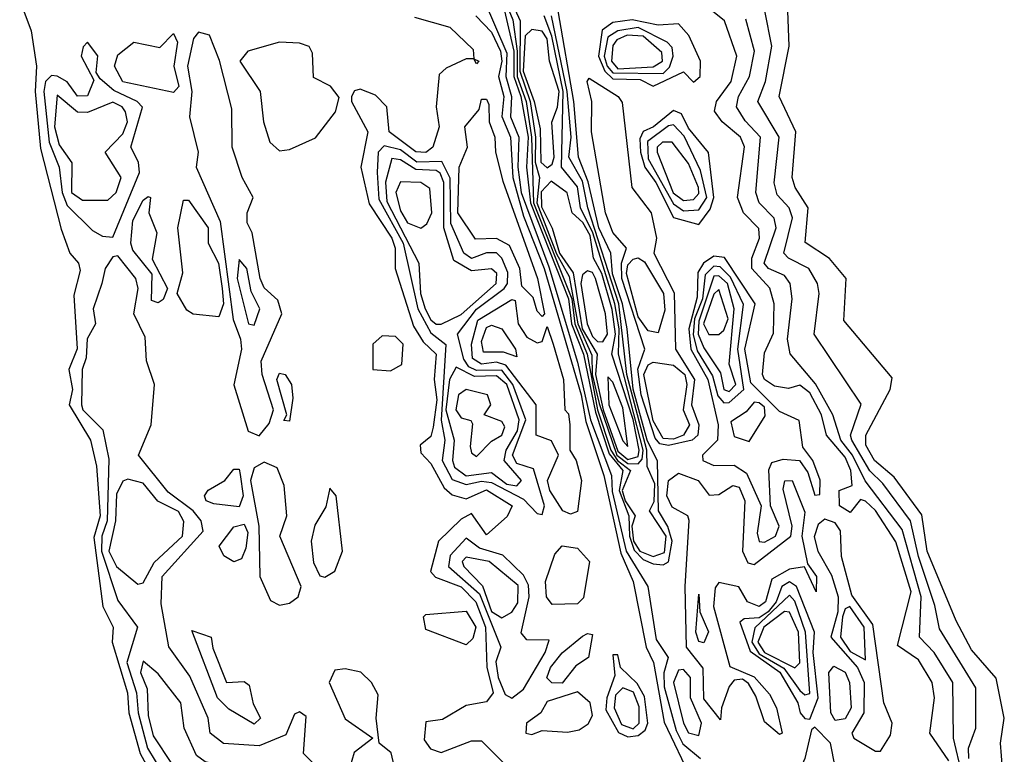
# Model space of a CAD drawing. Extents: x 2889633 to 3052318, y 540750 to 918690.
# Tile 641 of 656: x 2961231 to 2963180, y 870793 to 872247. Entities that reach past the tile are written whole.
import ezdxf

# ---------------------------------------------------------------- set-up
doc = ezdxf.new("R2010")
doc.units = 0

msp = doc.modelspace()

# ---------------------------------------------------------------- linework, layer by layer
at = {"layer": '0CON02XD'}
for points in [[(2962170.9, 872335), (2962206.8, 872246.8), (2962215.9, 872185), (2962215.5, 872135), (2962233.2, 872085), (2962244.1, 872015), (2962248.3, 871885), (2962324.1, 871695), (2962329.7, 871645), (2962354.1, 871585), (2962374.9, 871474.9), (2962401.1, 871395), (2962414.4, 871374.4), (2962440, 871355), (2962423.6, 871315), (2962429.3, 871295), (2962449.1, 871265), (2962442.8, 871245), (2962446.2, 871215), (2962458.2, 871195), (2962485, 871184.6)], [(2962176, 872345), (2962221.8, 872245), (2962220.8, 872145), (2962241.2, 872085), (2962251.7, 872015), (2962251.1, 871965), (2962260, 871935), (2962254.5, 871885), (2962293.6, 871783.6), (2962318.8, 871738.8), (2962335.7, 871645), (2962363.4, 871583.4), (2962364.3, 871545), (2962377.7, 871487.7), (2962413.1, 871385), (2962435, 871369), (2962455, 871368)], [(2961230.8, 872285), (2961253.8, 872225), (2961264, 872155), (2961261.5, 872105), (2961272.1, 871992.1), (2961312.7, 871832.7), (2961330, 871785), (2961347.5, 871765), (2961350.7, 871750.7), (2961338.3, 871701.7), (2961344.5, 871595.5), (2961328.1, 871555), (2961335.6, 871515), (2961328.6, 871485), (2961370.8, 871415), (2961383.2, 871363.2), (2961390.4, 871265), (2961377.6, 871222.4), (2961395.6, 871085.6), (2961416, 871045), (2961414, 871015), (2961444.4, 870915), (2961446.7, 870875), (2961469.5, 870795), (2961496.7, 870745)], [(2962150.5, 872285), (2962195, 872181.2), (2962192.9, 872135), (2962204.6, 872095), (2962202.3, 872055), (2962219.1, 872015), (2962216.7, 871955), (2962223.8, 871905), (2962278.1, 871758.1), (2962335, 871569.2), (2962361.1, 871455), (2962402.7, 871345), (2962403.5, 871313.5), (2962431.4, 871195), (2962474.3, 871125), (2962490.6, 871020.6), (2962514.3, 870985), (2962505.8, 870954.2), (2962506.6, 870926.6), (2962530.2, 870840.2), (2962543.8, 870813.8), (2962578.8, 870785)], [(2963070.3, 870780.3), (2963032.5, 870835), (2963042, 870905), (2963037.5, 870935), (2963010.4, 870980.4), (2962968.8, 871008.8), (2962995.5, 871114.5), (2962965, 871213.8), (2962925, 871276), (2962905, 871294), (2962895, 871297.5), (2962875, 871272), (2962853.5, 871285), (2962852.9, 871315), (2962878.8, 871325), (2962876.4, 871355), (2962865, 871381.4), (2962828.1, 871425), (2962818.2, 871465), (2962795, 871508.6), (2962775, 871524), (2962752.5, 871517.5), (2962725, 871521.5), (2962705.6, 871535), (2962701.2, 871545), (2962705, 871587.5), (2962723.1, 871626.9), (2962724.5, 871685), (2962715.6, 871715.6), (2962680, 871755), (2962680, 871775), (2962695.7, 871815), (2962694.2, 871834.2), (2962663.8, 871865), (2962652, 871895), (2962665.8, 871995.8), (2962658, 872015), (2962621.2, 872045), (2962606.4, 872066.4), (2962610, 872085), (2962639.2, 872125), (2962650.8, 872175), (2962626, 872245), (2962576.2, 872285)], [(2962012.5, 872252.5), (2962082.5, 872232.5), (2962128.3, 872188.3), (2962130, 872170), (2962140, 872165), (2962135, 872160), (2962130, 872170), (2962115, 872170), (2962075, 872151.4), (2962061.2, 872138.8), (2962055.6, 872075), (2962061.1, 872035), (2962048.6, 871995), (2962035, 871984.4), (2962015, 871985.6), (2961962.5, 872025), (2961957.5, 872075), (2961935, 872097.5), (2961905, 872110), (2961893.6, 872106.4), (2961887.5, 872095), (2961887.5, 872085), (2961920, 872025), (2961906.2, 871955), (2961922.7, 871882.7), (2961967.5, 871815), (2961974.3, 871795), (2961974.2, 871755), (2962010.5, 871640.5), (2962029.5, 871609.5), (2962055.5, 871585), (2962051.4, 871535), (2962056.9, 871495), (2962049.5, 871440.5), (2962045, 871422.5), (2962023.3, 871405), (2962025, 871390), (2962045, 871368.8), (2962070.9, 871320.9), (2962086.9, 871306.9), (2962115, 871298.8), (2962155, 871316.5), (2962205.8, 871285), (2962195.9, 871264.1), (2962155, 871227.5), (2962125, 871270), (2962105, 871258.8), (2962060, 871215), (2962043.8, 871155), (2962054, 871144), (2962105, 871124.4), (2962133.5, 871095), (2962153.1, 871045), (2962155.4, 870965.4), (2962168.1, 870915), (2962155, 870896.7), (2962115, 870890), (2962067.7, 870862.3), (2962035, 870857.5), (2962031.7, 870821.7), (2962043.9, 870803.9), (2962065, 870796.7), (2962125, 870820), (2962145, 870820), (2962190, 870775)], [(2962134, 872255), (2962165, 872222.5), (2962182.7, 872185), (2962185.3, 872165), (2962178.5, 872135), (2962189.1, 872095), (2962185.4, 872055.4), (2962202.2, 872015), (2962207.2, 871935), (2962228.3, 871858.3), (2962269.1, 871755), (2962342.5, 871505), (2962351.6, 871451.6), (2962387.3, 871345), (2962421.1, 871191.1), (2962445.6, 871135), (2962470.8, 871005), (2962485.8, 870975), (2962506.6, 870856.6), (2962561.7, 870741.7)], [(2962190.6, 872265), (2962209, 872185), (2962209, 872135), (2962223.1, 872095), (2962237.2, 872015), (2962234.4, 871955), (2962242, 871885), (2962317, 871695), (2962323.5, 871645), (2962346.7, 871585), (2962370.4, 871470.4), (2962397.7, 871387.7), (2962424.7, 871355), (2962417.6, 871315), (2962436.8, 871265), (2962437.8, 871225), (2962447, 871197), (2962465, 871178.8), (2962485, 871170), (2962505, 871168.1)], [(2962455, 871368), (2962462.8, 871377.2), (2962464.8, 871395), (2962416.5, 871585), (2962417.5, 871635), (2962408.8, 871685), (2962365.4, 871825.4), (2962340.9, 871875), (2962335, 871916.2), (2962303.3, 871955), (2962306.4, 872105), (2962284.3, 872214.3), (2962269.2, 872255)], [(2962485, 871184.6), (2962507.2, 871192.8), (2962510.8, 871225), (2962477.8, 871275), (2962486.6, 871293.4), (2962488.3, 871328.3), (2962473, 871363), (2962472.5, 871395), (2962432.5, 871545), (2962416.7, 871685), (2962355.3, 871875), (2962345, 871927.5), (2962318.2, 871975), (2962322.3, 872015), (2962314.4, 872105), (2962283.3, 872255)], [(2962505, 871168.1), (2962515, 871174.2), (2962522.6, 871215), (2962514, 871244), (2962495.3, 871275.3), (2962493.2, 871373.2), (2962472.8, 871415), (2962445, 871515.7), (2962433.2, 871635), (2962424.4, 871685), (2962404.3, 871744.3), (2962400.9, 871785), (2962377.6, 871835), (2962356, 871926), (2962337.1, 871975), (2962327.5, 872085), (2962297.1, 872265)], [(2963110, 870785), (2963109.2, 870805), (2963123.8, 870845), (2963123.8, 870925), (2963051.7, 871041.7), (2963042.3, 871087.7), (2963010, 871185), (2962994.4, 871255), (2962939.4, 871329.4), (2962914, 871354), (2962878.1, 871415), (2962875.7, 871425), (2962896.4, 871486.4), (2962803.3, 871625), (2962813.8, 871705), (2962810, 871725), (2962793.3, 871755), (2962752.5, 871775), (2962743.8, 871785), (2962760.8, 871855), (2962753.8, 871875), (2962730.3, 871900.3), (2962724.2, 871924.2), (2962734, 872015), (2962692, 872085), (2962707.5, 872125), (2962720, 872195), (2962706.2, 872265)], [(2963176.2, 870765), (2963172.5, 870815), (2963180, 870865), (2963163.9, 870943.9), (2963115, 871000), (2963085, 871057.5), (2963027.5, 871195), (2963017, 871267), (2962961.9, 871341.9), (2962922.9, 871375), (2962905.7, 871405), (2962905.8, 871425), (2962953.8, 871515), (2962958.3, 871538.3), (2962862, 871652), (2962866.7, 871735), (2962834.2, 871774.2), (2962786.1, 871806.1), (2962792, 871875), (2962766, 871915), (2962760, 871935), (2962767.5, 872025), (2962734, 872095), (2962754.2, 872195), (2962751.2, 872265)], [(2962485, 872115.8), (2962545, 872143.8), (2962565, 872123.8), (2962578, 872135), (2962578.8, 872165), (2962555.7, 872215.7), (2962535, 872238.8), (2962495, 872236.2), (2962443.1, 872246.9), (2962405, 872241.9), (2962383.8, 872226.2), (2962376.5, 872175), (2962388.9, 872145), (2962405, 872130.3), (2962458.9, 872128.9), (2962485, 872115.8)], [(2963095.8, 870755), (2963079.2, 870825), (2963078, 870935), (2963041.2, 870995), (2963012, 871025), (2963015.5, 871105), (2962977.8, 871237.8), (2962904.6, 871334.6), (2962879.6, 871385), (2962856.7, 871415), (2962840.8, 871465), (2962806.4, 871526.4), (2962755.9, 871585.9), (2962750.8, 871615), (2962760, 871695), (2962756.2, 871725), (2962745, 871741.2), (2962713.3, 871755), (2962704.3, 871765), (2962728.6, 871835), (2962724.2, 871854.2), (2962694.4, 871884.4), (2962688, 871905), (2962697.5, 872015), (2962667, 872047), (2962650, 872075), (2962654, 872095), (2962675.8, 872135), (2962685.8, 872185), (2962668.3, 872248.3)], [(2961535, 872103.3), (2961435, 872124), (2961418.8, 872155), (2961425, 872177.5), (2961457, 872203), (2961508, 872192), (2961535, 872220), (2961543, 872203), (2961536, 872155), (2961545.8, 872115), (2961535, 872103.3)], [(2961705, 871423.8), (2961725, 871448), (2961733.6, 871475), (2961711.1, 871545), (2961708.7, 871571.3), (2961750, 871665), (2961742, 871692), (2961715, 871716.2), (2961707.1, 871735), (2961691.2, 871825), (2961681.2, 871845), (2961681.2, 871865), (2961693.3, 871895), (2961671.2, 871935), (2961651.4, 871995), (2961650.7, 872070.7), (2961626.4, 872166.4), (2961606.7, 872216.7), (2961585, 872222.5), (2961575, 872210), (2961563.3, 872155), (2961571.5, 872105), (2961567.1, 872055), (2961584.2, 871985), (2961580, 871955), (2961627.5, 871847.5), (2961653.6, 871653.6), (2961668.2, 871615), (2961670, 871595), (2961654.5, 871524.5), (2961683, 871433), (2961705, 871423.8)], [(2962275, 871954), (2962285, 871961.2), (2962288.9, 871975), (2962284.1, 872044.1), (2962295.7, 872074.3), (2962298.9, 872105), (2962279.7, 872165), (2962275, 872209.2), (2962265, 872224.4), (2962245, 872228.1), (2962231.8, 872215), (2962227.5, 872145), (2962249.6, 872085), (2962261.1, 872031.1), (2962262.7, 871965), (2962275, 871954)], [(2962505, 872140.9), (2962517.1, 872152.9), (2962524.5, 872175), (2962522.2, 872192.2), (2962512.6, 872202.6), (2962455, 872231.6), (2962414.7, 872225.3), (2962395, 872212.9), (2962388.2, 872175), (2962393.7, 872155), (2962405, 872141.8), (2962505, 872140.9)], [(2962415, 872149.6), (2962485, 872153.9), (2962503.1, 872165), (2962502.2, 872182.2), (2962465, 872214.7), (2962433.7, 872216.3), (2962412.9, 872207.1), (2962405, 872196), (2962402.7, 872165), (2962415, 872149.6)], [(2961415, 871816.7), (2961468, 871945), (2961466.2, 871965), (2961450.6, 871995), (2961473.8, 872073.8), (2961463.3, 872085), (2961417, 872107), (2961390, 872130), (2961382.5, 872142.5), (2961385.7, 872175.7), (2961365, 872202.5), (2961356.4, 872193.6), (2961352.5, 872175), (2961377.5, 872127.5), (2961365, 872096.7), (2961345, 872096), (2961324.5, 872124.5), (2961305, 872135.7), (2961293.5, 872136.5), (2961282.2, 872125), (2961278.8, 872105), (2961289.2, 872005), (2961308.9, 871955), (2961314.6, 871905), (2961325, 871879.2), (2961375, 871830), (2961395, 871818.8), (2961415, 871816.7)], [(2961745, 871987.5), (2961765, 871990), (2961816.4, 872013.6), (2961856.2, 872065), (2961863, 872093), (2961845.8, 872115.8), (2961812.5, 872132.5), (2961810.7, 872180.7), (2961804, 872194), (2961785, 872200.8), (2961745, 872202.5), (2961682.5, 872185), (2961666.7, 872165), (2961706.7, 872105), (2961713.3, 872045), (2961726.2, 872005), (2961745, 871987.5)], [(2962515, 871404.2), (2962498, 871408), (2962489, 871419), (2962461.1, 871505), (2962454.8, 871555.2), (2962468.6, 871595), (2962423, 871735), (2962422.5, 871765), (2962431.9, 871795), (2962405, 871825.7), (2962390.7, 871865), (2962362.9, 872025), (2962363.3, 872085), (2962354.2, 872125), (2962358.3, 872131.7), (2962415.4, 872095.4), (2962423.5, 872083.5), (2962442.5, 871915), (2962480.8, 871865), (2962491.4, 871815), (2962486, 871785), (2962526.5, 871706.5), (2962529.4, 871595), (2962566.8, 871535), (2962560.8, 871485), (2962575.5, 871445), (2962573.3, 871425), (2962562, 871415), (2962515, 871404.2)], [(2961405, 871890), (2961422, 871905), (2961432, 871935), (2961400, 871985), (2961435, 872021.2), (2961444.2, 872045), (2961440, 872065), (2961433.8, 872075), (2961415, 872084), (2961365, 872063.8), (2961345, 872064), (2961305, 872097.5), (2961300, 872035), (2961309.3, 871999.3), (2961334.2, 871964.2), (2961333.3, 871905), (2961355, 871890), (2961405, 871890)], [(2962265, 871660), (2962255, 871670), (2962247, 871697), (2962225, 871720), (2962221.2, 871755), (2962200.5, 871800.5), (2962175, 871814), (2962132.9, 871812.9), (2962098.1, 871865), (2962100.8, 871955), (2962117.5, 871995), (2962112, 872035), (2962140.7, 872069.3), (2962145, 872090), (2962155, 872090), (2962159.3, 872079.3), (2962160, 872045), (2962171.2, 872015), (2962172.5, 871985), (2962187.3, 871927.3), (2962255.8, 871735), (2962270, 871665), (2962265, 871660)], [(2962575, 871842), (2962597.9, 871872.1), (2962604.7, 871895), (2962594.1, 871984.1), (2962555, 872032.5), (2962540.9, 872060.9), (2962525, 872067.3), (2962485.7, 872035), (2962465, 872026), (2962458.8, 872011.2), (2962459.7, 871985), (2962468.2, 871955), (2962490.4, 871925), (2962525, 871855.8), (2962575, 871842)], [(2962545, 871868.9), (2962575, 871871.1), (2962591.1, 871895), (2962578.4, 871948.4), (2962546.4, 872016.4), (2962525, 872039.2), (2962515, 872036.9), (2962473.6, 872006.4), (2962475, 871972), (2962525, 871882.5), (2962545, 871868.9)], [(2962545, 871889.1), (2962565, 871891.1), (2962575, 871903.3), (2962574.5, 871915), (2962555, 871962.5), (2962522.5, 872005), (2962503.3, 872005), (2962492.5, 871995), (2962492.5, 871985), (2962524.4, 871904.4), (2962545, 871889.1)], [(2962265, 871267.5), (2962270, 871285), (2962248, 871358), (2962215, 871368.6), (2962206.7, 871385), (2962232.7, 871455), (2962207.2, 871525), (2962185, 871553.2), (2962135, 871552.7), (2962120.2, 871560.2), (2962110, 871575), (2962097.5, 871625), (2962135, 871674.4), (2962190, 871715), (2962196.5, 871725), (2962196.9, 871746.9), (2962185.4, 871775.4), (2962175, 871785.6), (2962155, 871785.6), (2962125, 871774.2), (2962110, 871785), (2962084.1, 871844.1), (2962083.3, 871933.3), (2962066.7, 871966.7), (2962016.7, 871965), (2961985, 871989.6), (2961952.6, 871997.4), (2961940.6, 871985), (2961938.5, 871945), (2961942.1, 871892.1), (2961990, 871805), (2962018.9, 871675), (2962045, 871627.1), (2962074.3, 871604.3), (2962065.4, 871454.6), (2962072.2, 871415), (2962067.5, 871375), (2962087, 871337), (2962115, 871327.3), (2962145, 871333.8), (2962165, 871331.2), (2962228.3, 871298.3), (2962255, 871270), (2962265, 871267.5)], [(2962065, 871644.4), (2962105, 871663.5), (2962173.8, 871725), (2962175.7, 871745), (2962165, 871753.8), (2962125, 871750.4), (2962090.3, 871770.3), (2962070.8, 871835), (2962070.4, 871925), (2962063.3, 871943.3), (2962055, 871948.8), (2962015, 871950.9), (2961985, 871970), (2961967.3, 871972.7), (2961954.7, 871925.3), (2961957.4, 871887.4), (2962021.1, 871765), (2962024.5, 871705.5), (2962033.2, 871675), (2962045, 871653.1), (2962055, 871644.4), (2962065, 871644.4)], [(2962025, 871834.3), (2962036.7, 871843.3), (2962046.5, 871865), (2962042.9, 871912.9), (2962024.7, 871924.7), (2961985, 871926.4), (2961975.3, 871905), (2961985, 871868.9), (2961998.8, 871845), (2962025, 871834.3)], [(2962435, 871376.9), (2962455, 871382.9), (2962457.4, 871395), (2962445, 871455.6), (2962403.3, 871585), (2962410.4, 871625), (2962403.9, 871673.9), (2962383, 871745), (2962366.7, 871775), (2962360.2, 871820.2), (2962345.9, 871845.9), (2962324.7, 871864.7), (2962314.6, 871904.6), (2962282.7, 871927.3), (2962263.4, 871906.6), (2962263.5, 871876.5), (2962284.8, 871834.8), (2962299.2, 871785), (2962326.4, 871746.4), (2962344.4, 871635.6), (2962374.1, 871585), (2962370.8, 871545), (2962386.1, 871475), (2962415, 871393.1), (2962435, 871376.9)], [(2961505, 871686.7), (2961491.7, 871691.7), (2961493.3, 871743.3), (2961455, 871791.2), (2961450.6, 871805), (2961455, 871850), (2961475, 871890), (2961485, 871897.5), (2961490, 871895), (2961486.2, 871865), (2961502.5, 871825), (2961493.3, 871773.3), (2961523.3, 871715), (2961515, 871693.3), (2961505, 871686.7)], [(2961625, 871658.8), (2961574.1, 871664.1), (2961562, 871672), (2961542.5, 871705), (2961553.6, 871746.4), (2961544, 871835), (2961555, 871890), (2961565, 871890), (2961604.2, 871835), (2961604, 871805), (2961624.5, 871765), (2961631.8, 871715), (2961634.4, 871685), (2961625, 871658.8)], [(2961839.1, 870749.1), (2961792.5, 870795), (2961797.7, 870867.7), (2961785, 870877.5), (2961775, 870872.5), (2961758, 870832), (2961705, 870810), (2961634.4, 870814.4), (2961608, 870835), (2961604, 870865), (2961567.9, 870947.9), (2961526.1, 871006.1), (2961511.2, 871091.2), (2961512.9, 871145), (2961593.8, 871235), (2961590, 871255), (2961574.2, 871275), (2961525, 871312), (2961466.2, 871385), (2961491.4, 871445), (2961498, 871525), (2961481.9, 871571.9), (2961478.9, 871618.9), (2961456.9, 871665), (2961465.6, 871715), (2961460.8, 871735), (2961425, 871780), (2961415, 871777.5), (2961400, 871755), (2961393.3, 871725), (2961376.2, 871675), (2961381.2, 871645), (2961364.5, 871615.5), (2961362.2, 871577.8), (2961354.3, 871555), (2961353.1, 871485), (2961356, 871475), (2961395.6, 871435.6), (2961407.1, 871377.1), (2961403.9, 871255), (2961393.2, 871225), (2961392.8, 871195), (2961425, 871097.5), (2961463.8, 871045), (2961442.7, 870975), (2961461.8, 870915), (2961465.4, 870875), (2961483.8, 870805), (2961514.4, 870755)], [(2961695, 871642.5), (2961706.2, 871675), (2961689.2, 871709.2), (2961680.8, 871755), (2961665, 871772.5), (2961661.1, 871735), (2961683.8, 871645), (2961695, 871642.5)], [(2962495, 871627.5), (2962475, 871631.2), (2962455, 871658.8), (2962432.4, 871745), (2962435, 871762), (2962445, 871773.3), (2962455, 871775.6), (2962468, 871768), (2962505.6, 871705), (2962507.8, 871672.2), (2962495, 871627.5)], [(2962705, 871212.9), (2962726.8, 871225), (2962734.6, 871245), (2962717.3, 871285), (2962713.8, 871356.2), (2962719.5, 871370.5), (2962742.4, 871377.6), (2962774.5, 871374.5), (2962791.1, 871351.1), (2962805, 871306.2), (2962815, 871307.5), (2962815.5, 871335.5), (2962801.2, 871375), (2962780.9, 871400.9), (2962774.2, 871454.2), (2962735, 871472), (2962678.1, 871528.1), (2962666.2, 871595), (2962686.7, 871685), (2962626.3, 871776.3), (2962605, 871779.4), (2962584.7, 871765.3), (2962573.3, 871746.7), (2962572.3, 871697.7), (2962555.2, 871635), (2962559.5, 871595), (2962592.9, 871535), (2962613.5, 871445), (2962611.9, 871415), (2962582.5, 871385), (2962583.3, 871375), (2962605, 871364.5), (2962645, 871365.6), (2962669.6, 871349.6), (2962698.6, 871285), (2962690.9, 871230.9), (2962694.7, 871214.7), (2962705, 871212.9)], [(2962385, 871609.3), (2962394.7, 871625), (2962390.2, 871665), (2962371, 871735), (2962365, 871746.6), (2962355, 871750.3), (2962345, 871742.2), (2962341.9, 871725), (2962354.2, 871645), (2962365, 871620), (2962375, 871610), (2962385, 871609.3)], [(2962625, 871488.6), (2962635, 871489.2), (2962664.5, 871515.5), (2962652.5, 871595), (2962663.6, 871683.6), (2962637.9, 871737.9), (2962617.7, 871757.7), (2962605, 871759.6), (2962587.6, 871742.4), (2962582.4, 871695), (2962567, 871655), (2962564, 871624), (2962571.9, 871591.9), (2962602.3, 871542.3), (2962612.7, 871502.7), (2962625, 871488.6)], [(2962635, 871511.5), (2962648.2, 871525), (2962635.6, 871565.6), (2962645.5, 871675), (2962631.8, 871725), (2962615, 871740), (2962605, 871739.4), (2962575, 871650.8), (2962573.8, 871625), (2962585, 871597.5), (2962618.3, 871548.3), (2962624.5, 871515), (2962635, 871511.5)], [(2962615, 871624), (2962625, 871632.5), (2962633.4, 871655), (2962615, 871713.3), (2962605, 871703.8), (2962584.7, 871645), (2962595, 871624), (2962615, 871624)], [(2962321.2, 871268.8), (2962306.2, 871275), (2962280.6, 871315), (2962275.6, 871335), (2962297.5, 871385), (2962283.3, 871413.3), (2962253.3, 871425), (2962253.3, 871485), (2962193.2, 871563.2), (2962175, 871569.6), (2962145, 871565.5), (2962126.9, 871576.9), (2962125.5, 871605), (2962137.6, 871652.4), (2962205, 871693.3), (2962211.7, 871691.7), (2962217.5, 871645), (2962235, 871618.8), (2962255, 871607.5), (2962265, 871610), (2962275, 871640), (2962286.7, 871605), (2962307.5, 871535), (2962310, 871475), (2962317, 871467), (2962320, 871445), (2962320, 871395), (2962332.5, 871375), (2962343.3, 871335), (2962335, 871273.8), (2962321.2, 871268.8)], [(2962215, 871580), (2962188.8, 871588.8), (2962149.2, 871589.2), (2962145, 871610), (2962155, 871638), (2962165, 871642.5), (2962185.5, 871635.5), (2962212.5, 871595), (2962215, 871580)], [(2961965, 871552.5), (2961987.5, 871565), (2961990, 871605), (2961975, 871620), (2961948.3, 871621.7), (2961930, 871605), (2961930, 871555), (2961965, 871552.5)], [(2962525, 871416.9), (2962505, 871418.5), (2962485, 871452.9), (2962466.4, 871545), (2962475, 871564.2), (2962485, 871569.4), (2962525, 871563.3), (2962547.3, 871545), (2962551.8, 871525), (2962544.5, 871475), (2962556.5, 871445), (2962545, 871424.6), (2962525, 871416.9)], [(2962215, 871324.4), (2962224, 871335), (2962190, 871375), (2962193.6, 871395), (2962216.4, 871433.6), (2962219.7, 871455), (2962195.2, 871525.2), (2962175, 871542.3), (2962130.9, 871540.9), (2962095, 871559.2), (2962081.6, 871535), (2962074.3, 871475), (2962091.2, 871415), (2962087.5, 871375), (2962091.7, 871361.7), (2962115, 871344.6), (2962165, 871351.1), (2962195, 871327.8), (2962215, 871324.4)], [(2961765, 871452.5), (2961754, 871454), (2961760, 871465), (2961740, 871535), (2961745, 871547.5), (2961756.7, 871545), (2961769.2, 871525), (2961771.7, 871498.3), (2961765, 871452.5)], [(2962435, 871402.5), (2962425, 871479.2), (2962405, 871530), (2962395, 871540), (2962397.1, 871485), (2962425, 871413.3), (2962435, 871402.5)], [(2962135, 871382.9), (2962165, 871413.1), (2962185.6, 871425), (2962191.4, 871441.4), (2962185, 871452), (2962150, 871465), (2962163.3, 871485), (2962156.7, 871505), (2962114.6, 871515.4), (2962099.5, 871505), (2962094.2, 871475), (2962105, 871459.4), (2962123.8, 871453.8), (2962127, 871447), (2962122.6, 871402.6), (2962125, 871390), (2962135, 871382.9)], [(2962675, 871412.5), (2962706.8, 871463.2), (2962705, 871480), (2962695, 871488.6), (2962685, 871490), (2962668.9, 871471.1), (2962638.8, 871451.2), (2962645, 871422.5), (2962675, 871412.5)], [(2961665, 871283.3), (2961615, 871289.2), (2961600, 871295), (2961596.7, 871305), (2961604.2, 871315.8), (2961636.7, 871335), (2961655, 871357.5), (2961665, 871357.5), (2961667.3, 871347.3), (2961672.9, 871305), (2961665, 871283.3)], [(2961745, 871088.6), (2961765, 871092.5), (2961782, 871105), (2961788, 871125), (2961745.7, 871225), (2961759.4, 871265), (2961754.5, 871325), (2961740.5, 871360.5), (2961715, 871371.4), (2961695, 871360), (2961687.7, 871335), (2961704.4, 871245), (2961706.4, 871145), (2961727.3, 871097.3), (2961745, 871088.6)], [(2961465, 871130), (2961475, 871132.5), (2961497.1, 871172.9), (2961552.9, 871225), (2961555.8, 871254.2), (2961545, 871274), (2961504.4, 871294.4), (2961475, 871330), (2961445, 871338), (2961435, 871333.8), (2961422.2, 871307.8), (2961420.5, 871255), (2961407.3, 871195), (2961422.5, 871165), (2961465, 871130)], [(2962735, 870832.5), (2962705, 870857.5), (2962688, 870908), (2962673.3, 870933.3), (2962661.7, 870941.7), (2962645, 870940), (2962635, 870927.5), (2962620, 870885), (2962618.3, 870861.7), (2962585, 870902.9), (2962583.7, 870963.7), (2962550.6, 871005), (2962547.9, 871125), (2962556.1, 871256.1), (2962553.3, 871265), (2962522.6, 871282.6), (2962511.7, 871305), (2962515.5, 871335), (2962535, 871349.6), (2962574, 871335), (2962595.8, 871305.8), (2962615, 871307.5), (2962642.5, 871325), (2962655, 871322), (2962666.4, 871295), (2962661.5, 871195), (2962672, 871172), (2962685, 871168.9), (2962757.1, 871225), (2962760, 871245), (2962742.1, 871317.9), (2962745.8, 871334.2), (2962760, 871335), (2962785, 871272.5), (2962778.9, 871225), (2962790.5, 871170.5), (2962808.1, 871145), (2962807.5, 871115), (2962784.2, 871164.2), (2962755, 871159.7), (2962720.1, 871139.9), (2962707.1, 871095), (2962695, 871085.4), (2962671.8, 871095), (2962654.4, 871124.4), (2962615, 871133.3), (2962607.5, 871122.5), (2962604.5, 871085.5), (2962636.7, 870966.7), (2962685, 870946.2), (2962715, 870912.5), (2962728.8, 870885), (2962740, 870835), (2962735, 870832.5)], [(2961835, 871143.8), (2961854.4, 871155.6), (2961870, 871195), (2961857.5, 871305), (2961845, 871320), (2961837, 871283), (2961815, 871246.7), (2961807.8, 871215), (2961812.7, 871172.7), (2961825, 871146.7), (2961835, 871143.8)], [(2962935, 870799.2), (2962955, 870831.2), (2962957.8, 870855), (2962941.5, 870895), (2962919.8, 871049.8), (2962878.2, 871108.2), (2962857.6, 871185), (2962855.7, 871235.7), (2962845, 871251.2), (2962825, 871258.9), (2962811.7, 871248.3), (2962803.8, 871223.8), (2962810.8, 871195), (2962837.7, 871147.7), (2962851.1, 871105), (2962850.3, 871075), (2962836.7, 871025), (2962889.6, 870965), (2962902.3, 870935), (2962901.8, 870875), (2962878.1, 870835), (2962882, 870825), (2962925, 870799.2), (2962935, 870799.2)], [(2961655, 871174), (2961635, 871186.2), (2961626, 871205), (2961655, 871243.3), (2961675, 871248.8), (2961682.3, 871232.3), (2961678.6, 871201.4), (2961670, 871180), (2961655, 871174)], [(2962205, 870904.3), (2962228.1, 870921.9), (2962271.2, 870995), (2962279.3, 871019.3), (2962235, 871020), (2962223.3, 871033.3), (2962239.4, 871105), (2962237.8, 871127.8), (2962227.9, 871147.9), (2962187.5, 871187.5), (2962141.2, 871201.2), (2962115, 871221.2), (2962083.3, 871186.7), (2962079.4, 871165), (2962140.8, 871110.8), (2962183.3, 871005), (2962173.6, 870976.4), (2962178.2, 870945), (2962191.7, 870911.7), (2962205, 870904.3)], [(2962285, 871090), (2962274, 871105), (2962272, 871135), (2962290.5, 871189.5), (2962305, 871205.8), (2962335, 871201.2), (2962358.8, 871175), (2962347, 871103), (2962335, 871091.2), (2962285, 871090)], [(2962185, 871063.1), (2962205, 871074.3), (2962217.1, 871092.9), (2962217.4, 871127.4), (2962160, 871175), (2962115, 871183.3), (2962106.7, 871175), (2962110, 871165), (2962146.8, 871126.8), (2962165, 871075.5), (2962185, 871063.1)], [(2962795, 870862.5), (2962811.8, 870905), (2962801.6, 870995), (2962804.4, 871035), (2962768.5, 871125), (2962755, 871134.5), (2962739.6, 871125), (2962728.6, 871095), (2962712.7, 871075), (2962695, 871063.5), (2962665, 871061.2), (2962656.7, 871055), (2962677.2, 870997.2), (2962735.6, 870955.6), (2962771.5, 870895), (2962776.2, 870875), (2962785, 870864), (2962795, 870862.5)], [(2962585, 871014), (2962575, 871016.7), (2962569.4, 871035), (2962575, 871110), (2962577.5, 871075), (2962594.1, 871035.9), (2962585, 871014)], [(2962785, 870910.8), (2962795, 870913.8), (2962786.2, 871035), (2962765, 871096), (2962755, 871108), (2962686.3, 871043.7), (2962680, 871015), (2962695, 870991.9), (2962743.5, 870963.5), (2962775, 870919.2), (2962785, 870910.8)], [(2962905, 870980), (2962902.7, 871045), (2962874.4, 871085.6), (2962865, 871081.2), (2962859.6, 871065), (2962855.4, 871025), (2962875, 870996.5), (2962905, 870980)], [(2962115, 871010), (2962035, 871040), (2962030, 871065), (2962035, 871070), (2962115, 871076.7), (2962133.8, 871045), (2962127.7, 871022.3), (2962115, 871010)], [(2962765, 870964.2), (2962775.5, 870974.5), (2962772.3, 871035), (2962755, 871074.2), (2962745, 871075.6), (2962703.9, 871045), (2962691.8, 871015), (2962705, 870994.8), (2962765, 870964.2)], [(2961695, 870852.5), (2961645, 870882.5), (2961622.5, 870905), (2961571.7, 871038.3), (2961610, 871025), (2961613, 871003), (2961640, 870935), (2961675, 870937.5), (2961685, 870930), (2961693, 870893), (2961707.5, 870865), (2961695, 870852.5)], [(2962305, 870934.3), (2962284.4, 870934.4), (2962274.2, 870944.2), (2962281.4, 870965), (2962305, 870994), (2962345, 871026.7), (2962355, 871032.5), (2962365, 871030), (2962356.7, 870985), (2962331.7, 870968.3), (2962305, 870934.3)], [(2962435, 870827.5), (2962455, 870830.6), (2962469.1, 870840.9), (2962474.5, 870855), (2962467.8, 870907.8), (2962453.1, 870933.1), (2962420, 870965), (2962415, 870990), (2962405, 870990), (2962409.3, 870949.3), (2962393.1, 870905), (2962391.4, 870881.4), (2962416.1, 870836.1), (2962435, 870827.5)], [(2961565, 870702.5), (2961657.5, 870757.5), (2961645, 870767.5), (2961598.3, 870778.3), (2961580.7, 870790.7), (2961556.7, 870845), (2961550, 870895), (2961505, 870952.5), (2961475, 870977.5), (2961470, 870955), (2961483, 870923), (2961485, 870870), (2961495, 870830), (2961533, 870773), (2961555, 870707.5), (2961565, 870702.5)], [(2962845, 870860), (2962836.7, 870875), (2962832.9, 870955), (2962842.4, 870967.6), (2962865, 870955.5), (2962873.6, 870935), (2962876.8, 870885), (2962865, 870863.6), (2962845, 870860)], [(2961972.5, 870767.5), (2961966.1, 870796.1), (2961942.5, 870815), (2961936.7, 870865), (2961940.7, 870910.7), (2961927.5, 870935), (2961905.9, 870955.9), (2961875, 870962.5), (2961855, 870960), (2961843.3, 870935), (2961875, 870863.3), (2961930, 870825), (2961893.1, 870796.9), (2961884, 870765)], [(2962575, 870830.6), (2962580.3, 870855), (2962558.8, 870905), (2962558.7, 870945), (2962545, 870960.9), (2962535, 870960), (2962524.8, 870935), (2962544.8, 870855), (2962555, 870835.6), (2962575, 870830.6)], [(2962245, 870832.5), (2962265, 870840), (2962315, 870836.7), (2962338.3, 870841.7), (2962356.4, 870853.6), (2962365, 870870), (2962360, 870895), (2962335, 870916.7), (2962275, 870897.5), (2962262.5, 870875), (2962234, 870855), (2962232.5, 870835), (2962245, 870832.5)], [(2962445, 870843.9), (2962456.9, 870855), (2962457.3, 870887.3), (2962446.2, 870916.2), (2962425, 870924.6), (2962410, 870910), (2962407.6, 870885), (2962422.2, 870852.2), (2962445, 870843.9)], [(2962755, 870630), (2962770.9, 870649.1), (2962845, 870704.5), (2962853.8, 870725), (2962835.7, 870815), (2962805, 870846.7), (2962798.3, 870841.7), (2962785.4, 870785), (2962750.2, 870705), (2962746.7, 870675), (2962755, 870630)]]:
    msp.add_lwpolyline(points, dxfattribs=at)

doc.saveas('drawing.dxf')
